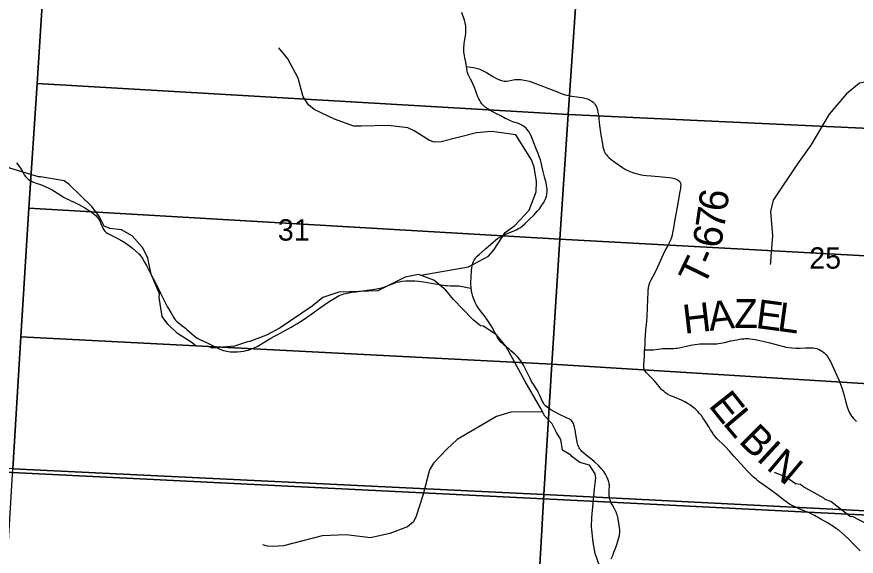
# Model space of a CAD drawing. Extents: x 396.2 to 468.4, y 232.6 to 279.1.
# Drawn here: x 421.493 to 423.138, y 270.053 to 271.11 of the extents above; entities that cross this region are included whole.
import ezdxf

# ---------------------------------------------------------------- set-up
doc = ezdxf.new("R2010")
doc.units = 0
for name, color, linetype in [('GM_X_County_Road', 7, 'Continuous'), ('GM_X_Minor_River', 7, 'Continuous'), ('GM_X_Section', 7, 'Continuous'), ('GM_X_Section_Text', 7, 'Continuous'), ('GM_X_Township', 7, 'Continuous'), ('GM_X_Township_Road', 7, 'Continuous'), ('GM_X_Township_Road_Text', 7, 'Continuous')]:
    doc.layers.add(name, color=color, linetype=linetype)

msp = doc.modelspace()

# ---------------------------------------------------------------- linework, layer by layer
at = {"layer": 'GM_X_County_Road'}
for points in [[(422.3746, 271.0127), (422.373, 271.0216), (422.3712, 271.0298), (422.3698, 271.0375), (422.3693, 271.0412), (422.3692, 271.0449), (422.3693, 271.049), (422.3701, 271.0572), (422.3714, 271.0658), (422.3726, 271.0731), (422.3732, 271.0776), (422.3735, 271.0817), (422.3735, 271.0856), (422.3735, 271.089), (422.3731, 271.0924), (422.3726, 271.0955), (422.372, 271.0988), (422.3707, 271.1036), (422.3654, 271.1188)], [(422.4476, 270.4672), (422.445, 270.4696), (422.4428, 270.4718), (422.4407, 270.4744), (422.438, 270.4779), (422.435, 270.4829), (422.4321, 270.4881), (422.4304, 270.4914), (422.4265, 270.4984), (422.4246, 270.5016), (422.423, 270.5041), (422.4187, 270.5115), (422.4159, 270.5156), (422.413, 270.5197), (422.4092, 270.5246), (422.4013, 270.5347), (422.3968, 270.541), (422.3945, 270.5447), (422.3916, 270.5502), (422.3894, 270.5554), (422.3871, 270.5619), (422.3858, 270.5668), (422.3847, 270.5716), (422.3841, 270.5749), (422.3837, 270.5781), (422.3835, 270.5811), (422.3832, 270.5847), (422.3832, 270.5889), (422.3837, 270.6005), (422.3844, 270.6124), (422.3852, 270.6186), (422.3863, 270.624), (422.3872, 270.6272), (422.3882, 270.6302), (422.3896, 270.633), (422.3913, 270.6358), (422.3932, 270.6383), (422.3955, 270.6409), (422.3992, 270.6444), (422.4118, 270.6555), (422.4266, 270.6685), (422.4315, 270.6724), (422.4356, 270.6753), (422.4394, 270.6777), (422.4436, 270.6801), (422.4478, 270.6823), (422.4543, 270.6852), (422.4625, 270.6884), (422.4694, 270.6913), (422.4734, 270.6932), (422.4768, 270.6952), (422.4802, 270.6975), (422.4837, 270.7), (422.4888, 270.7045), (422.4973, 270.7127), (422.507, 270.7223), (422.5133, 270.7291), (422.5181, 270.7347), (422.5225, 270.7407), (422.5259, 270.7459), (422.5284, 270.7508), (422.5301, 270.7547), (422.5314, 270.7588), (422.5319, 270.761), (422.5322, 270.763), (422.5326, 270.7672), (422.5325, 270.7715), (422.532, 270.7763), (422.5313, 270.7804), (422.5304, 270.7846), (422.5281, 270.7941), (422.5244, 270.8099), (422.5208, 270.8246), (422.5193, 270.83), (422.5178, 270.8345), (422.5165, 270.8381), (422.5149, 270.8421), (422.5111, 270.8515), (422.5064, 270.8632), (422.501, 270.8767), (422.4989, 270.8812), (422.4965, 270.8855), (422.4931, 270.8898), (422.4913, 270.8917), (422.4893, 270.8935), (422.4862, 270.8958), (422.4836, 270.8975), (422.4816, 270.8986), (422.4793, 270.8997), (422.4764, 270.9008), (422.4657, 270.9046), (422.4621, 270.906), (422.4584, 270.9075), (422.4546, 270.9093), (422.4505, 270.9112), (422.4417, 270.9159), (422.4336, 270.9202), (422.4202, 270.9273), (422.4149, 270.9306), (422.4114, 270.9333), (422.4077, 270.9366), (422.4048, 270.9399), (422.4022, 270.9434), (422.4006, 270.9461), (422.399, 270.9492), (422.3971, 270.9534), (422.395, 270.9588), (422.3923, 270.9662), (422.39, 270.9718), (422.3875, 270.9777), (422.3849, 270.9832), (422.3823, 270.9883), (422.3798, 270.9934), (422.3781, 270.9969), (422.3773, 270.999), (422.3767, 271.0013), (422.3761, 271.0039), (422.3746, 271.0127)], [(422.6584, 270.1574), (422.6579, 270.1583), (422.6574, 270.1594), (422.6559, 270.1635), (422.6551, 270.1659), (422.6547, 270.1684), (422.6542, 270.1707), (422.654, 270.1733), (422.654, 270.1762), (422.6541, 270.1796), (422.6544, 270.1839), (422.6546, 270.1883), (422.6546, 270.1919), (422.6544, 270.1939), (422.6541, 270.196), (422.6536, 270.1982), (422.653, 270.2002), (422.6517, 270.2037), (422.6501, 270.2072), (422.6471, 270.2132), (422.6434, 270.2188), (422.6387, 270.2244), (422.6338, 270.2299), (422.6257, 270.2377), (422.6205, 270.242), (422.6152, 270.2462), (422.6088, 270.2511), (422.6044, 270.2547), (422.6008, 270.2582), (422.5991, 270.2601), (422.5976, 270.262), (422.5964, 270.2635), (422.5955, 270.2652), (422.5942, 270.2679), (422.593, 270.2713), (422.5916, 270.2765), (422.5902, 270.2833), (422.5881, 270.2962), (422.5874, 270.3005), (422.5863, 270.3059), (422.5852, 270.3101), (422.5842, 270.3129), (422.5832, 270.3149), (422.5819, 270.3169), (422.5805, 270.3185), (422.5787, 270.3199), (422.5766, 270.3212), (422.5703, 270.3242), (422.5554, 270.3313), (422.5482, 270.3349), (422.54, 270.3396), (422.5364, 270.342), (422.5334, 270.3443), (422.5296, 270.3475), (422.5276, 270.3496), (422.526, 270.352), (422.5229, 270.3576), (422.5182, 270.3675), (422.5152, 270.3743), (422.5135, 270.3775), (422.5119, 270.3804), (422.5081, 270.3869), (422.5022, 270.3955), (422.4998, 270.3997), (422.4978, 270.4038), (422.4909, 270.4184), (422.4863, 270.4271), (422.4824, 270.4335), (422.4788, 270.4385), (422.4749, 270.4432), (422.4692, 270.4488), (422.4618, 270.4553), (422.4579, 270.4585), (422.4538, 270.4621), (422.4482, 270.4666), (422.4476, 270.4672)], [(422.6582, 270.0475), (422.6611, 270.0541), (422.6636, 270.0603), (422.666, 270.0666), (422.6685, 270.0736), (422.673, 270.0885), (422.6742, 270.093), (422.6747, 270.0955), (422.6751, 270.098), (422.6753, 270.0998), (422.6753, 270.1015), (422.6752, 270.1037), (422.6751, 270.1057), (422.6747, 270.1081), (422.6725, 270.1217), (422.6711, 270.129), (422.6703, 270.132), (422.6695, 270.1347), (422.6685, 270.1375), (422.6673, 270.14), (422.6645, 270.1455), (422.6601, 270.1538), (422.6584, 270.1574)]]:
    msp.add_lwpolyline(points, dxfattribs=at)
at = {"layer": 'GM_X_Minor_River'}
for points in [[(421.6646, 270.6998), (421.6555, 270.7184), (421.6407, 270.7385), (421.596, 270.7814), (421.5866, 270.7886), (421.5401, 270.7964), (421.5363, 270.7964), (421.4796, 270.8134), (421.4512, 270.8301), (421.4293, 270.8494), (421.4024, 270.8934), (421.3861, 270.9132), (421.3861, 270.9173), (421.355, 270.969), (421.3444, 270.9895), (421.3448, 271.029), (421.3481, 271.0598), (421.3443, 271.0788), (421.3408, 271.1003)], [(422.2853, 270.604), (422.3785, 270.6202), (422.4177, 270.6413), (422.429, 270.6539), (422.4504, 270.6877), (422.4694, 270.7008), (422.4971, 270.7314), (422.5111, 270.7674), (422.5117, 270.7872), (422.5072, 270.8154), (422.502, 270.83), (422.4713, 270.8789), (422.4288, 270.8848), (422.4232, 270.8853), (422.394, 270.8828), (422.325, 270.8649), (422.311, 270.8642), (422.3024, 270.8679), (422.272, 270.8867), (422.2597, 270.8928), (422.2209, 270.8975), (422.1683, 270.8957), (422.154, 270.8958), (422.1158, 270.9096), (422.0763, 270.9287), (422.0649, 270.9374), (422.0544, 270.9533), (422.0449, 270.9901), (422.0245, 271.0276), (422.0067, 271.0498)], [(423.3349, 270.9331), (423.2894, 270.9352), (423.2569, 270.9434), (423.2101, 270.9779), (423.1972, 270.9834), (423.1707, 270.9847), (423.1449, 270.9803), (423.119, 270.9591), (423.0854, 270.9194), (423.0495, 270.8588), (423.0235, 270.8217), (422.9758, 270.751), (422.9703, 270.7286), (422.9739, 270.6806), (422.971, 270.64), (422.9702, 270.6293), (422.9694, 270.6244)], [(421.7505, 270.637), (421.7493, 270.6388), (421.7398, 270.6581), (421.7198, 270.6809), (421.6986, 270.6923), (421.6755, 270.6953), (421.6646, 270.6998)], [(422.4647, 270.4409), (422.4514, 270.4648), (422.434, 270.4861), (422.4079, 270.5035), (422.4019, 270.5046), (422.3879, 270.516), (422.3856, 270.5182), (422.3493, 270.5562), (422.3342, 270.5744), (422.3107, 270.5941), (422.2808, 270.605), (422.2544, 270.6), (422.2011, 270.5733), (422.1451, 270.5709), (422.1244, 270.5701), (422.093, 270.5601), (422.0722, 270.543), (422.0095, 270.5003), (421.9827, 270.4858), (421.9502, 270.4739), (421.9457, 270.4731), (421.92, 270.4647), (421.8905, 270.4616), (421.8769, 270.4604), (421.8697, 270.4635), (421.8443, 270.4653), (421.8353, 270.4725), (421.8084, 270.4892), (421.7895, 270.5077), (421.7781, 270.5229), (421.7724, 270.5602), (421.7732, 270.567), (421.7569, 270.6054), (421.7505, 270.637)], [(422.6398, 270.0205), (422.6269, 270.0581), (422.6231, 270.0805), (422.6193, 270.1102), (422.6204, 270.1284), (422.6252, 270.1847), (422.6279, 270.2056), (422.6267, 270.2143), (422.621, 270.2231), (422.6157, 270.231), (422.5965, 270.2363), (422.5809, 270.2484), (422.5791, 270.2507), (422.5628, 270.2609), (422.5594, 270.2818), (422.551, 270.2951), (422.5427, 270.3122), (422.5279, 270.3274), (422.5204, 270.3426), (422.4897, 270.3953), (422.4647, 270.4409)], [(422.5236, 270.336), (422.4614, 270.3349), (422.4337, 270.3267), (422.3562, 270.2816), (422.336, 270.2624), (422.3101, 270.2348), (422.3024, 270.2219), (422.2892, 270.1718), (422.2761, 270.1312), (422.2708, 270.1202), (422.2593, 270.11), (422.2244, 270.0969), (422.1868, 270.0888), (422.1391, 270.0945), (422.0921, 270.0925), (422.0162, 270.0732), (421.9953, 270.0714), (421.9847, 270.0723), (421.9756, 270.075)], [(423.1731, 270.1084), (423.1311, 270.1304), (423.1273, 270.1296), (423.0883, 270.1599), (423.0774, 270.1637), (423.0751, 270.1664), (423.0339, 270.1891), (423.0289, 270.1933), (423.0195, 270.1947), (422.9953, 270.2114), (422.9923, 270.2106), (422.9783, 270.2171)]]:
    msp.add_lwpolyline(points, dxfattribs=at)
at = {"layer": 'GM_X_Section'}
for points in [[(420.4987, 271.28), (421.55, 271.2368), (421.5332, 270.9795), (421.5171, 270.7352), (421.5012, 270.4826), (421.4857, 270.2238), (420.43, 270.2709)], [(422.5921, 271.1859), (422.5738, 270.9188), (421.5332, 270.9795), (421.55, 271.2368)], [(423.6324, 271.1204), (423.6151, 270.8701), (422.5738, 270.9188), (422.5921, 271.1859)], [(421.5332, 270.9795), (422.5738, 270.9188), (422.5578, 270.6745), (421.5171, 270.7352)], [(422.5738, 270.9188), (423.6151, 270.8701), (423.5994, 270.6177), (422.5578, 270.6745)], [(422.5578, 270.6745), (422.5417, 270.4294), (421.5012, 270.4826), (421.5171, 270.7352)], [(423.5994, 270.6177), (423.5935, 270.5231), (423.5836, 270.3646), (422.5417, 270.4294), (422.5578, 270.6745)], [(421.5012, 270.4826), (422.5417, 270.4294), (422.5263, 270.1736), (421.4857, 270.2238)], [(422.5417, 270.4294), (423.5836, 270.3646), (423.5677, 270.1204), (422.5263, 270.1736)], [(422.5263, 270.1736), (422.4695, 269.1674), (421.4251, 269.2153), (421.4857, 270.2238)], [(422.5263, 270.1736), (423.5677, 270.1204), (423.5437, 269.7436), (423.5236, 269.4184), (423.5049, 269.1191), (423.5049, 269.1165), (422.4695, 269.1674)]]:
    msp.add_lwpolyline(points, close=True, dxfattribs=at)
at = {"layer": 'GM_X_Township'}
for points in [[(420.3622, 269.2965), (420.3987, 269.8696), (420.4241, 270.2645), (421.3649, 270.2229), (422.6577, 270.1588), (423.0436, 270.139), (424.2331, 270.0801), (424.2908, 270.077), (424.2968, 270.0282), (424.33, 269.753), (424.3603, 269.6704), (424.3603, 269.6049), (424.3686, 269.504), (424.4037, 269.4195), (424.4487, 269.2922), (424.4986, 269.2054), (424.5598, 269.0842)], [(424.2331, 270.0801), (423.0436, 270.139), (422.6577, 270.1588), (421.3649, 270.2229)]]:
    msp.add_lwpolyline(points, dxfattribs=at)
at = {"layer": 'GM_X_Township_Road'}
for points in [[(422.3746, 271.0127), (422.383, 271.0115), (422.3882, 271.0107), (422.3933, 271.0096), (422.396, 271.0089), (422.3988, 271.008), (422.402, 271.0067), (422.4084, 271.0036), (422.4136, 271.0009), (422.4262, 270.9934), (422.4335, 270.9896), (422.439, 270.9869), (422.4429, 270.9855), (422.4456, 270.9846), (422.4481, 270.9842), (422.4511, 270.9839), (422.4539, 270.984), (422.4577, 270.9845), (422.4632, 270.9858), (422.469, 270.9871), (422.4717, 270.9875), (422.4748, 270.9876), (422.4781, 270.9876), (422.4814, 270.9873), (422.4844, 270.9869), (422.4912, 270.9855), (422.4973, 270.9838), (422.5063, 270.9806), (422.5252, 270.9737), (422.532, 270.9712)], [(422.532, 270.9712), (422.5425, 270.9671), (422.553, 270.9629), (422.5603, 270.9598), (422.5639, 270.9585), (422.5677, 270.9574), (422.572, 270.9564), (422.5813, 270.9549), (422.5911, 270.9536), (422.6015, 270.9519), (422.6065, 270.951), (422.6094, 270.9503), (422.6118, 270.9495), (422.6139, 270.9487), (422.6159, 270.9476), (422.6179, 270.9465), (422.6202, 270.9448), (422.6225, 270.9427), (422.6252, 270.9401), (422.627, 270.9377), (422.6285, 270.9351), (422.6298, 270.9321), (422.6311, 270.928), (422.6322, 270.9225), (422.633, 270.9172), (422.6336, 270.9116), (422.6347, 270.9023), (422.636, 270.8925), (422.6372, 270.8833), (422.6385, 270.8747), (422.6408, 270.8612), (422.642, 270.8555), (422.6432, 270.8513), (422.6446, 270.8471), (422.6458, 270.8442), (422.6466, 270.8426), (422.6475, 270.8412), (422.6488, 270.8395), (422.651, 270.8371), (422.6537, 270.8343), (422.6579, 270.8306), (422.6651, 270.825), (422.6736, 270.8191), (422.6803, 270.8147), (422.6863, 270.8112), (422.6919, 270.8086), (422.6983, 270.8059), (422.7046, 270.8036), (422.7095, 270.8022), (422.7142, 270.801), (422.7205, 270.7999), (422.7271, 270.7991), (422.7363, 270.7984), (422.7515, 270.7972), (422.7645, 270.7959), (422.7721, 270.795), (422.7761, 270.7944), (422.7795, 270.7939), (422.7824, 270.7932), (422.7854, 270.7922), (422.7882, 270.7908), (422.7902, 270.7894), (422.7917, 270.7879), (422.7929, 270.7861), (422.7937, 270.7845), (422.7941, 270.7827), (422.7943, 270.78), (422.7941, 270.7771), (422.7937, 270.7735), (422.7921, 270.7642), (422.7893, 270.7482), (422.7852, 270.7266), (422.7822, 270.7093), (422.78, 270.6962), (422.7785, 270.6873), (422.7776, 270.682), (422.7763, 270.6776), (422.775, 270.6736), (422.7733, 270.67), (422.7689, 270.6619), (422.7648, 270.654), (422.7601, 270.6444), (422.7546, 270.6325), (422.7481, 270.6178), (422.7422, 270.6054), (422.7359, 270.594), (422.7335, 270.5889), (422.7319, 270.5842), (422.7312, 270.582), (422.7307, 270.5795), (422.7303, 270.5772), (422.7301, 270.5747), (422.7297, 270.5689), (422.7294, 270.5571), (422.7287, 270.5393), (422.7278, 270.5231), (422.727, 270.5131), (422.7255, 270.4967), (422.7247, 270.485), (422.7242, 270.4781), (422.724, 270.4709), (422.7237, 270.4572), (422.732, 270.4571), (422.7366, 270.4573), (422.7411, 270.4576), (422.7496, 270.4587), (422.7551, 270.4596), (422.7584, 270.4599), (422.7616, 270.4601), (422.7661, 270.4601), (422.7757, 270.46), (422.7809, 270.4601), (422.7845, 270.4604), (422.7876, 270.4607), (422.7911, 270.4613), (422.7975, 270.4626), (422.8083, 270.4651), (422.8175, 270.4668), (422.8227, 270.4677), (422.8275, 270.4684), (422.832, 270.4688), (422.8362, 270.4689), (422.8439, 270.4689), (422.8522, 270.4688), (422.8566, 270.4688), (422.8606, 270.4689), (422.8648, 270.4693), (422.8686, 270.4698), (422.8731, 270.4706), (422.8801, 270.472), (422.8925, 270.4747), (422.9043, 270.4772), (422.9133, 270.4787), (422.9179, 270.4792), (422.9208, 270.4794), (422.9235, 270.4794), (422.9264, 270.4793), (422.9297, 270.479), (422.9348, 270.4784), (422.9404, 270.4775), (422.947, 270.4762), (422.969, 270.4709), (422.9884, 270.4657), (422.9961, 270.4638), (423.0005, 270.4627), (423.006, 270.4618), (423.0122, 270.461), (423.0196, 270.4606), (423.0239, 270.4605), (423.0283, 270.4606), (423.0389, 270.4611), (423.0476, 270.4614), (423.0538, 270.4612), (423.0569, 270.4608), (423.0611, 270.4598), (423.0636, 270.4589), (423.0657, 270.458), (423.069, 270.4562), (423.0721, 270.4541), (423.0755, 270.4514), (423.0785, 270.4482), (423.0817, 270.4442), (423.0847, 270.4397), (423.0876, 270.4342), (423.0967, 270.4142), (423.1042, 270.3984), (423.1075, 270.3897), (423.1106, 270.3806), (423.1145, 270.3677), (423.1181, 270.3543), (423.1213, 270.3439), (423.1232, 270.3386), (423.1253, 270.3336), (423.1269, 270.3305), (423.129, 270.3275), (423.1327, 270.3228), (423.1356, 270.3198), (423.1389, 270.3167)], [(421.4929, 270.8239), (421.4953, 270.821), (421.4974, 270.818), (421.5004, 270.8136), (421.5044, 270.807), (421.5082, 270.8006), (421.5106, 270.7972), (421.513, 270.7944), (421.5157, 270.7918), (421.5183, 270.7899), (421.52, 270.7887), (421.5218, 270.7878), (421.5242, 270.7869), (421.5264, 270.7859), (421.5334, 270.7836), (421.5402, 270.7813), (421.5443, 270.7798), (421.5489, 270.7779), (421.5574, 270.7738), (421.5629, 270.7709), (421.568, 270.7679), (421.5823, 270.7585), (421.5861, 270.7563), (421.5904, 270.754), (421.595, 270.7518), (421.5994, 270.7498), (421.6044, 270.7475), (421.615, 270.7424), (421.627, 270.7356), (421.6361, 270.7301), (421.6411, 270.7264), (421.6458, 270.7227), (421.6488, 270.72), (421.6517, 270.7168), (421.6543, 270.7133), (421.656, 270.7101), (421.6582, 270.7051), (421.6608, 270.6993), (421.6623, 270.6958), (421.6642, 270.6926), (421.6662, 270.69), (421.6687, 270.6876), (421.6721, 270.6854), (421.676, 270.6833), (421.6875, 270.6777), (421.6975, 270.6723), (421.7052, 270.6675), (421.7122, 270.6627), (421.7199, 270.6568), (421.727, 270.6508), (421.7323, 270.6456), (421.7364, 270.6409), (421.7383, 270.6384), (421.7404, 270.6354), (421.7438, 270.6295), (421.7475, 270.6226), (421.7535, 270.6106), (421.7608, 270.5972), (421.764, 270.5914), (421.7673, 270.5847), (421.7748, 270.5684), (421.7826, 270.5525), (421.7882, 270.5421), (421.7951, 270.5303), (421.8005, 270.5213), (421.8025, 270.5183), (421.8043, 270.5158), (421.8064, 270.5136), (421.8098, 270.5107), (421.8171, 270.5049), (421.8239, 270.4995), (421.8272, 270.4968), (421.8315, 270.4934), (421.8364, 270.489), (421.8411, 270.4848), (421.8452, 270.4817), (421.8482, 270.4798), (421.8519, 270.4779), (421.8662, 270.4713), (421.8798, 270.4645), (421.8884, 270.4602), (421.8934, 270.4579), (421.8986, 270.456), (421.9018, 270.4552), (421.9053, 270.4544), (421.9117, 270.4535), (421.9168, 270.4532), (421.9213, 270.4532), (421.9258, 270.4534), (421.9323, 270.454), (421.9386, 270.455), (421.9427, 270.4558), (421.947, 270.4569), (421.9521, 270.4585), (421.9586, 270.4611), (421.9644, 270.4639), (421.9797, 270.4728), (421.9912, 270.48), (421.9971, 270.4834), (422.0034, 270.487), (422.0111, 270.4908), (422.0309, 270.5016), (422.0363, 270.5048), (422.0422, 270.5084), (422.0523, 270.5149), (422.0695, 270.5267), (422.0887, 270.5405), (422.1055, 270.5518), (422.1168, 270.5589), (422.1217, 270.5619), (422.1254, 270.5637), (422.1284, 270.565), (422.1313, 270.5661), (422.1342, 270.5671), (422.1375, 270.568), (422.1405, 270.5687), (422.1446, 270.5694), (422.1491, 270.5702), (422.1576, 270.5713), (422.1798, 270.574), (422.1902, 270.5754), (422.1982, 270.5767), (422.2019, 270.5774), (422.2052, 270.5781), (422.2089, 270.5791), (422.2125, 270.5803), (422.2177, 270.5822), (422.2316, 270.5877), (422.2375, 270.5897), (422.2424, 270.5909), (422.2479, 270.5918), (422.2548, 270.5925), (422.2629, 270.5929), (422.2672, 270.5929), (422.2735, 270.5926), (422.2803, 270.592), (422.2908, 270.5904), (422.3055, 270.5879), (422.3214, 270.5851), (422.3287, 270.5841), (422.3336, 270.5836), (422.3373, 270.5833), (422.3429, 270.5831), (422.3479, 270.583), (422.3559, 270.5828), (422.3595, 270.5827), (422.3629, 270.5823), (422.3671, 270.5817), (422.3756, 270.5798), (422.3837, 270.5781)], [(423.0446, 270.1381), (423.0438, 270.1385), (423.0396, 270.1404), (423.028, 270.1451), (423.0183, 270.1493), (423.0127, 270.152), (423.0078, 270.1548), (423.0031, 270.1578), (422.9957, 270.1634), (422.9854, 270.1714), (422.9731, 270.1809), (422.9565, 270.1924), (422.9497, 270.1972), (422.9463, 270.1998), (422.9428, 270.2028), (422.9366, 270.2082), (422.9305, 270.214), (422.9246, 270.2201), (422.9189, 270.2263), (422.8993, 270.248), (422.89, 270.2584), (422.8819, 270.2668), (422.8754, 270.2734), (422.8697, 270.2789), (422.8659, 270.283), (422.862, 270.2875), (422.8588, 270.2916), (422.8558, 270.2958), (422.853, 270.3003), (422.8492, 270.3062), (422.8449, 270.3133), (422.8407, 270.3197), (422.8378, 270.3242), (422.8348, 270.3285), (422.8314, 270.3326), (422.8273, 270.3373), (422.8227, 270.3415), (422.8183, 270.3452), (422.8133, 270.3488), (422.8078, 270.3522), (422.8024, 270.3554), (422.7962, 270.3583), (422.7833, 270.3636), (422.7781, 270.3656), (422.773, 270.368), (422.7686, 270.3705), (422.7646, 270.3733), (422.7611, 270.376), (422.7576, 270.3792), (422.754, 270.383), (422.7493, 270.3887), (422.7423, 270.3972), (422.7398, 270.3999), (422.7373, 270.4026), (422.7303, 270.4091), (422.7274, 270.4121), (422.7258, 270.414), (422.7245, 270.4158), (422.7234, 270.4177), (422.7227, 270.4194), (422.7223, 270.4212), (422.7219, 270.4241), (422.7219, 270.4271), (422.7231, 270.4459), (422.7237, 270.4572)], [(423.1459, 270.0631), (423.1338, 270.0756), (423.1238, 270.0858), (423.1157, 270.0935), (423.1099, 270.0987), (423.104, 270.1034), (423.0996, 270.1066), (423.0946, 270.11), (423.0817, 270.1179), (423.0686, 270.1256), (423.0567, 270.1322), (423.0498, 270.1358), (423.0446, 270.1381)]]:
    msp.add_lwpolyline(points, dxfattribs=at)

# ---------------------------------------------------------------- texts
at = {"layer": 'GM_X_Section_Text'}
for s, p in [('31', (422.005, 270.6715)), ('25', (423.0463, 270.6165))]:
    msp.add_text(s, height=0.04186, rotation=0, dxfattribs=at).set_placement(p)
at = {"layer": 'GM_X_Township_Road_Text'}
for s, rotation, p in [('6', 82.0801, (422.8842, 270.7264)), ('7', 81.6652, (422.8791, 270.6913)), ('6', 79.5431, (422.8723, 270.6546)), ('-', 66.381, (422.8588, 270.6197)), ('T', 63.9936, (422.8391, 270.5791)), ('H', 6.6614, (422.8016, 270.4886)), ('A', 6.4943, (422.8512, 270.4944)), ('Z', 0.3086, (422.8993, 270.5)), ('E', 352.4981, (422.9397, 270.5004)), ('L', 352.2796, (422.9818, 270.4948)), ('E', 308.4584, (422.8475, 270.3478)), ('L', 310.3001, (422.8752, 270.313)), ('B', 315.1923, (422.9062, 270.2768)), ('I', 317.2544, (422.9409, 270.2424)), ('N', 320.1229, (422.9603, 270.2245))]:
    msp.add_text(s, height=0.0568, rotation=rotation, dxfattribs=at).set_placement(p)

doc.saveas('drawing.dxf')
